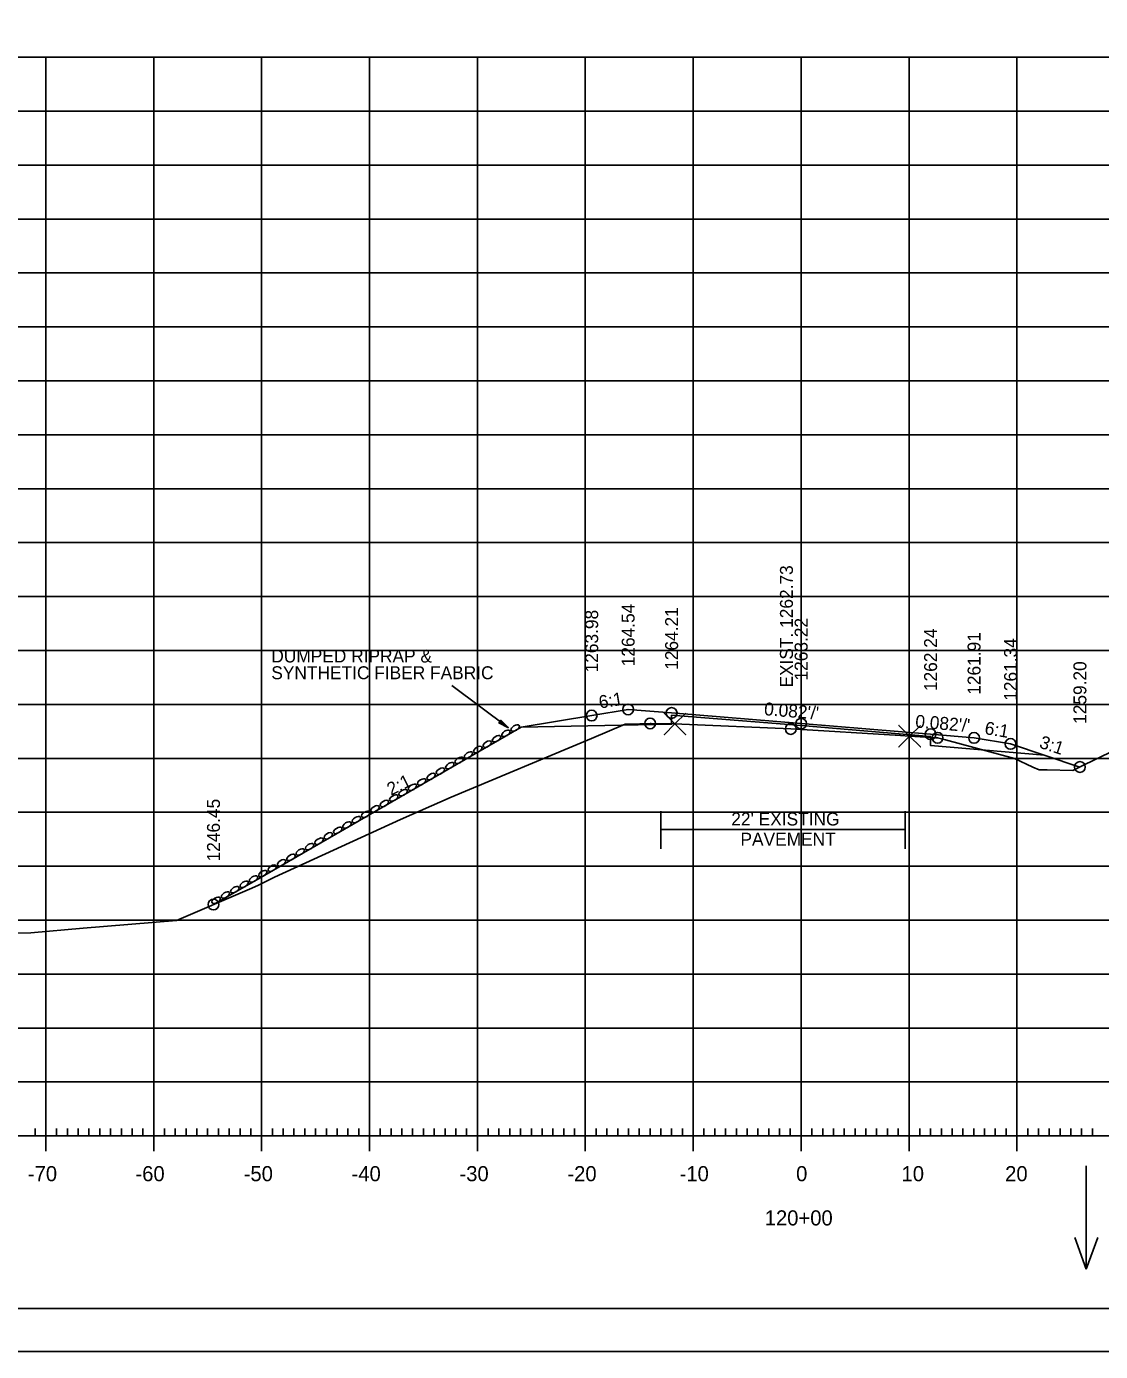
# Model space of a CAD drawing. Extents: x 1406028 to 1412453, y 321733 to 325986.
# Drawn here: x 1406518.1 to 1406617.6, y 325559.4 to 325682.3 of the extents above; entities that cross this region are included whole.
import ezdxf

# ---------------------------------------------------------------- set-up
doc = ezdxf.new("R2010")
doc.units = 0
for name, color, linetype in [('R_Alt Surface', 7, 'Continuous'), ('R_Axis', 7, 'Continuous'), ('R_Axis Annot', 7, 'Continuous'), ('R_Border', 7, 'Continuous'), ('R_Draft', 7, 'Continuous'), ('R_Exist Surface', 7, 'Continuous'), ('R_Fin Surface', 7, 'Continuous'), ('R_Fin Surface Annot', 7, 'Continuous'), ('R_Grid', 7, 'Continuous'), ('R_No Plot', 7, 'Continuous'), ('R_Water Annot', 7, 'Continuous'), ('R_Xsect Elev', 7, 'Continuous')]:
    doc.layers.add(name, color=color, linetype=linetype)

msp = doc.modelspace()

# ---------------------------------------------------------------- linework, layer by layer
at = {"layer": 'R_Alt Surface'}
msp.add_lwpolyline([(1406563.96, 325617.29), (1406577.89, 325617.57), (1406577.89, 325618.4), (1406589.89, 325617.45), (1406601.89, 325616.43), (1406601.89, 325615.59), (1406612.45, 325614.69)], dxfattribs=at)
at = {"layer": 'R_Axis'}
for p, q in [((1406518.89, 325579.4), (1406518.89, 325580.1)), ((1406519.89, 325578), (1406519.89, 325580.8)), ((1406520.89, 325579.4), (1406520.89, 325580.1)), ((1406521.89, 325579.4), (1406521.89, 325580.1)), ((1406522.89, 325579.4), (1406522.89, 325580.1)), ((1406523.89, 325579.4), (1406523.89, 325580.1)), ((1406524.89, 325579.4), (1406524.89, 325580.1)), ((1406525.89, 325579.4), (1406525.89, 325580.1)), ((1406526.89, 325579.4), (1406526.89, 325580.1)), ((1406527.89, 325579.4), (1406527.89, 325580.1)), ((1406528.89, 325579.4), (1406528.89, 325580.1)), ((1406529.89, 325578), (1406529.89, 325580.8)), ((1406530.89, 325579.4), (1406530.89, 325580.1)), ((1406531.89, 325579.4), (1406531.89, 325580.1)), ((1406532.89, 325579.4), (1406532.89, 325580.1)), ((1406533.89, 325579.4), (1406533.89, 325580.1)), ((1406534.89, 325579.4), (1406534.89, 325580.1)), ((1406535.89, 325579.4), (1406535.89, 325580.1)), ((1406536.89, 325579.4), (1406536.89, 325580.1)), ((1406537.89, 325579.4), (1406537.89, 325580.1)), ((1406538.89, 325579.4), (1406538.89, 325580.1)), ((1406539.89, 325578), (1406539.89, 325580.8)), ((1406540.89, 325579.4), (1406540.89, 325580.1)), ((1406541.89, 325579.4), (1406541.89, 325580.1)), ((1406542.89, 325579.4), (1406542.89, 325580.1)), ((1406543.89, 325579.4), (1406543.89, 325580.1)), ((1406544.89, 325579.4), (1406544.89, 325580.1)), ((1406545.89, 325579.4), (1406545.89, 325580.1)), ((1406546.89, 325579.4), (1406546.89, 325580.1)), ((1406547.89, 325579.4), (1406547.89, 325580.1)), ((1406548.89, 325579.4), (1406548.89, 325580.1)), ((1406549.89, 325578), (1406549.89, 325580.8)), ((1406550.89, 325579.4), (1406550.89, 325580.1)), ((1406551.89, 325579.4), (1406551.89, 325580.1)), ((1406552.89, 325579.4), (1406552.89, 325580.1)), ((1406553.89, 325579.4), (1406553.89, 325580.1)), ((1406554.89, 325579.4), (1406554.89, 325580.1)), ((1406555.89, 325579.4), (1406555.89, 325580.1)), ((1406556.89, 325579.4), (1406556.89, 325580.1)), ((1406557.89, 325579.4), (1406557.89, 325580.1)), ((1406558.89, 325579.4), (1406558.89, 325580.1)), ((1406559.89, 325578), (1406559.89, 325580.8)), ((1406560.89, 325579.4), (1406560.89, 325580.1)), ((1406561.89, 325579.4), (1406561.89, 325580.1)), ((1406562.89, 325579.4), (1406562.89, 325580.1)), ((1406563.89, 325579.4), (1406563.89, 325580.1)), ((1406564.89, 325579.4), (1406564.89, 325580.1)), ((1406565.89, 325579.4), (1406565.89, 325580.1)), ((1406566.89, 325579.4), (1406566.89, 325580.1)), ((1406567.89, 325579.4), (1406567.89, 325580.1)), ((1406568.89, 325579.4), (1406568.89, 325580.1)), ((1406569.89, 325578), (1406569.89, 325580.8)), ((1406570.89, 325579.4), (1406570.89, 325580.1)), ((1406571.89, 325579.4), (1406571.89, 325580.1)), ((1406572.89, 325579.4), (1406572.89, 325580.1)), ((1406573.89, 325579.4), (1406573.89, 325580.1)), ((1406574.89, 325579.4), (1406574.89, 325580.1)), ((1406575.89, 325579.4), (1406575.89, 325580.1)), ((1406576.89, 325579.4), (1406576.89, 325580.1)), ((1406577.89, 325579.4), (1406577.89, 325580.1)), ((1406578.89, 325579.4), (1406578.89, 325580.1)), ((1406579.89, 325578), (1406579.89, 325580.8)), ((1406580.89, 325579.4), (1406580.89, 325580.1)), ((1406581.89, 325579.4), (1406581.89, 325580.1)), ((1406582.89, 325579.4), (1406582.89, 325580.1)), ((1406583.89, 325579.4), (1406583.89, 325580.1)), ((1406584.89, 325579.4), (1406584.89, 325580.1)), ((1406585.89, 325579.4), (1406585.89, 325580.1)), ((1406586.89, 325579.4), (1406586.89, 325580.1)), ((1406587.89, 325579.4), (1406587.89, 325580.1)), ((1406588.89, 325579.4), (1406588.89, 325580.1)), ((1406589.89, 325578), (1406589.89, 325580.8)), ((1406590.89, 325579.4), (1406590.89, 325580.1)), ((1406591.89, 325579.4), (1406591.89, 325580.1)), ((1406592.89, 325579.4), (1406592.89, 325580.1)), ((1406593.89, 325579.4), (1406593.89, 325580.1)), ((1406594.89, 325579.4), (1406594.89, 325580.1)), ((1406595.89, 325579.4), (1406595.89, 325580.1)), ((1406596.89, 325579.4), (1406596.89, 325580.1)), ((1406597.89, 325579.4), (1406597.89, 325580.1)), ((1406598.89, 325579.4), (1406598.89, 325580.1)), ((1406599.89, 325578), (1406599.89, 325580.8)), ((1406600.89, 325579.4), (1406600.89, 325580.1)), ((1406601.89, 325579.4), (1406601.89, 325580.1)), ((1406602.89, 325579.4), (1406602.89, 325580.1)), ((1406603.89, 325579.4), (1406603.89, 325580.1)), ((1406604.89, 325579.4), (1406604.89, 325580.1)), ((1406605.89, 325579.4), (1406605.89, 325580.1)), ((1406606.89, 325579.4), (1406606.89, 325580.1)), ((1406607.89, 325579.4), (1406607.89, 325580.1)), ((1406608.89, 325579.4), (1406608.89, 325580.1)), ((1406609.89, 325578), (1406609.89, 325580.8)), ((1406610.89, 325579.4), (1406610.89, 325580.1)), ((1406611.89, 325579.4), (1406611.89, 325580.1)), ((1406612.89, 325579.4), (1406612.89, 325580.1)), ((1406613.89, 325579.4), (1406613.89, 325580.1)), ((1406614.89, 325579.4), (1406614.89, 325580.1)), ((1406615.89, 325579.4), (1406615.89, 325580.1)), ((1406616.89, 325579.4), (1406616.89, 325580.1)), ((1406449.89, 325579.4), (1406729.89, 325579.4))]:
    msp.add_line(p, q, dxfattribs=at)
at = {"layer": 'R_Border'}
msp.add_line((1406748.07, 325563.4), (1406431.89, 325563.4), dxfattribs=at)
at = {"layer": 'R_Draft'}
for p, q in [((1406557.52, 325621.15), (1406562.76, 325617.23)), ((1406562.05, 325617.95), (1406561.87, 325617.71)), ((1406561.87, 325617.71), (1406562.76, 325617.23)), ((1406561.88, 325617.73), (1406562.63, 325617.33)), ((1406561.9, 325617.75), (1406562.49, 325617.43)), ((1406561.91, 325617.77), (1406562.35, 325617.53)), ((1406561.93, 325617.79), (1406562.22, 325617.63)), ((1406561.94, 325617.81), (1406562.09, 325617.73)), ((1406561.97, 325617.85), (1406562.09, 325617.73)), ((1406561.99, 325617.87), (1406562.22, 325617.63)), ((1406562, 325617.89), (1406562.35, 325617.53)), ((1406562.02, 325617.91), (1406562.49, 325617.43)), ((1406562.03, 325617.93), (1406562.63, 325617.33)), ((1406562.05, 325617.95), (1406562.76, 325617.23)), ((1406576.9, 325609.52), (1406576.9, 325606.02)), ((1406599.53, 325609.52), (1406599.53, 325606.02)), ((1406576.92, 325607.81), (1406599.51, 325607.81))]:
    msp.add_line(p, q, dxfattribs=at)
for centre in [(1406562.53, 325616.72), (1406563.39, 325617.22), (1406560.8, 325615.72), (1406561.66, 325616.22), (1406558.2, 325614.22), (1406559.06, 325614.72), (1406559.93, 325615.22), (1406556.46, 325613.22), (1406557.33, 325613.72), (1406553.87, 325611.72), (1406554.73, 325612.22), (1406555.6, 325612.72), (1406552.13, 325610.72), (1406553, 325611.22), (1406549.54, 325609.22), (1406550.4, 325609.72), (1406551.27, 325610.22), (1406547.8, 325608.22), (1406548.67, 325608.72), (1406545.21, 325606.72), (1406546.07, 325607.22), (1406546.94, 325607.72), (1406543.47, 325605.72), (1406544.34, 325606.22), (1406540.88, 325604.22), (1406541.74, 325604.72), (1406542.61, 325605.22), (1406539.14, 325603.22), (1406540.01, 325603.72), (1406536.54, 325601.74), (1406537.41, 325602.23), (1406538.28, 325602.73), (1406535.67, 325601.24)]:
    msp.add_ellipse(centre, major_axis=(0.371, 0.232), ratio=0.517889, dxfattribs=at)
at = {"layer": 'R_Exist Surface'}
msp.add_lwpolyline([(1406510.75, 325598.05), (1406518.49, 325598.24), (1406523.36, 325598.66), (1406532.01, 325599.37), (1406538.76, 325602.29), (1406539.53, 325602.63), (1406541.1, 325603.39), (1406552.75, 325608.74), (1406557.46, 325610.82), (1406570.45, 325616.24), (1406573.59, 325617.56), (1406573.97, 325617.57), (1406575.9, 325617.64), (1406575.98, 325617.64), (1406578.2, 325617.59), (1406578.85, 325617.56), (1406588.93, 325617.13), (1406599.1, 325616.51), (1406599.95, 325616.46), (1406602.37, 325616.32), (1406602.54, 325616.31), (1406603.27, 325616.11), (1406609.66, 325614.38), (1406611.36, 325613.59), (1406611.94, 325613.34), (1406612.69, 325613.33), (1406615.08, 325613.29), (1406616.2, 325613.82), (1406618.45, 325614.9)], dxfattribs=at)
at = {"layer": 'R_Fin Surface'}
msp.add_lwpolyline([(1406535.43, 325600.85), (1406539.39, 325603.1), (1406563.96, 325617.29), (1406570.48, 325618.37), (1406573.86, 325618.94), (1406577.89, 325618.61), (1406589.89, 325617.62), (1406601.89, 325616.64), (1406605.92, 325616.3), (1406609.3, 325615.74), (1406615.73, 325613.6)], dxfattribs=at)
at = {"layer": 'R_Grid'}
for p, q in [((1406449.89, 325679.4), (1406729.89, 325679.4)), ((1406519.89, 325579.4), (1406519.89, 325679.4)), ((1406529.89, 325579.4), (1406529.89, 325679.4)), ((1406539.89, 325579.4), (1406539.89, 325679.4)), ((1406549.89, 325579.4), (1406549.89, 325679.4)), ((1406559.89, 325579.4), (1406559.89, 325679.4)), ((1406569.89, 325579.4), (1406569.89, 325679.4)), ((1406579.89, 325579.4), (1406579.89, 325679.4)), ((1406589.89, 325579.4), (1406589.89, 325679.4)), ((1406599.89, 325579.4), (1406599.89, 325679.4)), ((1406609.89, 325579.4), (1406609.89, 325679.4)), ((1406449.89, 325674.4), (1406729.89, 325674.4)), ((1406449.89, 325669.4), (1406729.89, 325669.4)), ((1406449.89, 325664.4), (1406729.89, 325664.4)), ((1406449.89, 325659.4), (1406729.89, 325659.4)), ((1406449.89, 325654.4), (1406729.89, 325654.4)), ((1406449.89, 325649.4), (1406729.89, 325649.4)), ((1406449.89, 325644.4), (1406729.89, 325644.4)), ((1406449.89, 325639.4), (1406729.89, 325639.4)), ((1406449.89, 325634.4), (1406729.89, 325634.4)), ((1406449.89, 325629.4), (1406729.89, 325629.4)), ((1406449.89, 325624.4), (1406729.89, 325624.4)), ((1406449.89, 325619.4), (1406729.89, 325619.4)), ((1406449.89, 325614.4), (1406729.89, 325614.4)), ((1406449.89, 325609.4), (1406729.89, 325609.4)), ((1406449.89, 325604.4), (1406729.89, 325604.4)), ((1406449.89, 325599.4), (1406729.89, 325599.4)), ((1406449.89, 325594.4), (1406729.89, 325594.4)), ((1406449.89, 325589.4), (1406729.89, 325589.4)), ((1406449.89, 325584.4), (1406729.89, 325584.4)), ((1406449.89, 325579.4), (1406729.89, 325579.4))]:
    msp.add_line(p, q, dxfattribs=at)
at = {"layer": 'R_No Plot'}
msp.add_line((1406419.49, 325559.42), (1406752.82, 325559.42), dxfattribs=at)
for points in [[(1406419.48, 325772.75), (1406752.82, 325772.75), (1406752.82, 325559.41), (1406419.48, 325559.41)], [(1406665.81, 325768.86), (1406685.43, 325768.86), (1406685.43, 325758.98), (1406701.54, 325758.98), (1406724.74, 325758.98), (1406724.74, 325734.64), (1406748.07, 325734.64), (1406748.07, 325563.4), (1406431.89, 325563.4), (1406431.89, 325768.86)]]:
    msp.add_lwpolyline(points, close=True, dxfattribs=at)
for points in [[(1406578.2, 325617.59), (1406577.2, 325618.59), (1406578.2, 325617.59), (1406577.2, 325616.59), (1406578.2, 325617.59), (1406579.2, 325616.59), (1406578.2, 325617.59), (1406579.2, 325618.59)], [(1406599.95, 325616.46), (1406598.95, 325617.46), (1406599.95, 325616.46), (1406598.95, 325615.46), (1406599.95, 325616.46), (1406600.95, 325615.46), (1406599.95, 325616.46), (1406600.95, 325617.46)]]:
    msp.add_lwpolyline(points, dxfattribs=at)
for centre in [(1406573.86, 325618.94), (1406570.48, 325618.37), (1406575.9, 325617.64), (1406577.89, 325618.61), (1406589.89, 325617.62), (1406588.93, 325617.13), (1406601.89, 325616.64), (1406602.54, 325616.31), (1406605.92, 325616.3), (1406609.3, 325615.74), (1406615.73, 325613.6), (1406535.43, 325600.85)]:
    msp.add_circle(centre, 0.5, dxfattribs=at)
at = {"layer": 'R_Water Annot'}
for p, q in [((1406616.32, 325576.63), (1406616.32, 325567.05)), ((1406616.32, 325567.05), (1406615.25, 325569.98)), ((1406616.32, 325567.05), (1406617.38, 325569.98))]:
    msp.add_line(p, q, dxfattribs=at)

# ---------------------------------------------------------------- texts
at = {"layer": 'R_Axis Annot'}
for s, p in [('-70', (1406518.23, 325575.2)), ('-60', (1406528.2, 325575.2)), ('-50', (1406538.23, 325575.2)), ('-40', (1406548.23, 325575.2)), ('-30', (1406558.23, 325575.2)), ('-20', (1406568.23, 325575.2)), ('-10', (1406578.63, 325575.2)), ('0', (1406589.43, 325575.2)), ('10', (1406599.2, 325575.2)), ('20', (1406608.8, 325575.2)), ('120+00', (1406586.52, 325571.1))]:
    msp.add_text(s, height=1.4, dxfattribs=at).set_placement(p)
at = {"layer": 'R_Draft'}
for s, p in [('DUMPED RIPRAP &', (1406540.79, 325623.29)), ('SYNTHETIC FIBER FABRIC', (1406540.79, 325621.74)), ("22' EXISTING ", (1406583.42, 325608.18)), ('PAVEMENT', (1406584.27, 325606.31))]:
    msp.add_text(s, height=1.2, dxfattribs=at).set_placement(p)
at = {"layer": 'R_Fin Surface Annot'}
for s, rotation, p in [('1263.98', 90, (1406571.08, 325622.37)), ('1264.54', 90, (1406574.46, 325622.94)), ('1264.21', 90, (1406578.49, 325622.61)), ('1263.22', 90, (1406590.49, 325621.62)), ('1262.24', 90, (1406602.49, 325620.64)), ('1261.91', 90, (1406606.52, 325620.3)), ('1261.34', 90, (1406609.9, 325619.74)), ('1259.20', 90, (1406616.33, 325617.6)), ('6:1', 9.4642, (1406571.24, 325619.01)), ("0.082'/'", 355.3057, (1406586.43, 325618.41)), ("0.082'/'", 355.3057, (1406600.44, 325617.26)), ('6:1', 350.5358, (1406606.84, 325616.66)), ('3:1', 341.5668, (1406611.89, 325615.41)), ('2:1', 26.5651, (1406551.88, 325610.92)), ('1246.45', 90, (1406536.03, 325604.85))]:
    msp.add_text(s, height=1.2, rotation=rotation, dxfattribs=at).set_placement(p)
at = {"layer": 'R_No Plot'}
for p in [(1406573.55, 325617.51), (1406609.61, 325614.33), (1406611.9, 325613.29), (1406615.04, 325613.24), (1406552.71, 325608.69), (1406539.49, 325602.58), (1406531.96, 325599.32), (1406518.44, 325598.19)]:
    msp.add_text('+', height=0.1, dxfattribs=at).set_placement(p)
at = {"layer": 'R_Xsect Elev'}
msp.add_text('EXIST. 1262.73', height=1.2, rotation=90, dxfattribs=at).set_placement((1406589.13, 325620.97))

doc.saveas('drawing.dxf')
